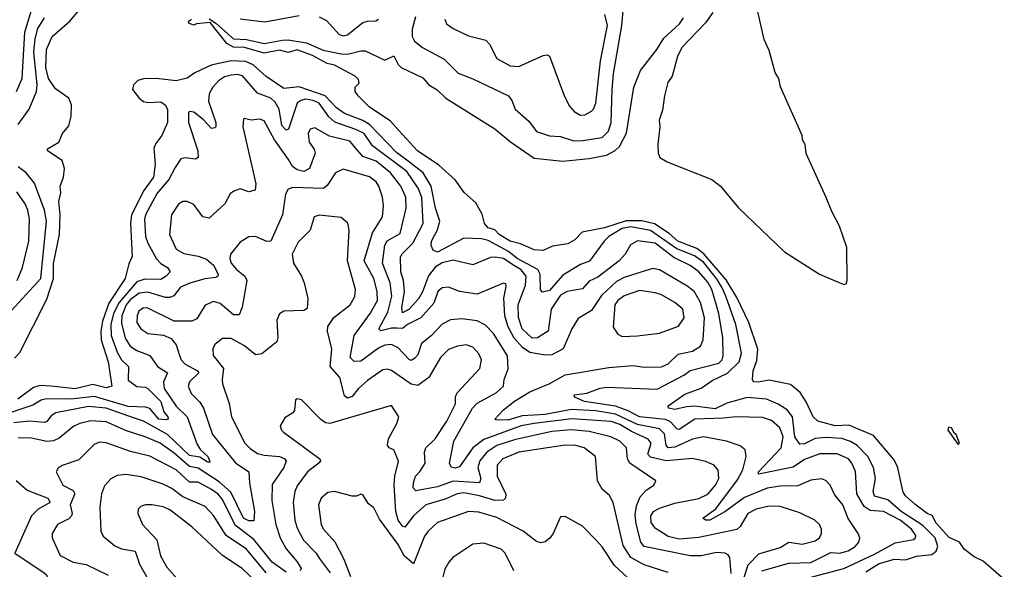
# Model space of a CAD drawing. Extents: x 1443846 to 1577407, y 839182 to 927291.
# Tile 259 of 535: x 1501932 to 1506416, y 914452 to 916952. Entities that reach past the tile are written whole.
import ezdxf

# ---------------------------------------------------------------- set-up
doc = ezdxf.new("R2010")
doc.units = 0

msp = doc.modelspace()

# ---------------------------------------------------------------- linework, layer by layer
at = {"layer": '0CON20XD'}
for points in [[(1501917.4, 916625), (1501943.3, 916685), (1501955.6, 916895), (1501994.6, 917025.4), (1502005, 917080), (1502015, 917089.7), (1502091.9, 917105), (1502129, 917131), (1502145, 917163.8), (1502152.9, 917227.1), (1502170.4, 917275), (1502170.4, 917295), (1502142.9, 917342.9), (1502105, 917373.2), (1502065, 917429), (1502005, 917492.4), (1501975, 917515.2), (1501935, 917527), (1501898.1, 917585)], [(1503734.5, 916965), (1503718.8, 916908.8), (1503719.2, 916875), (1503729.6, 916855), (1503766, 916826), (1503865, 916771.8), (1503928.5, 916708.5), (1503995, 916683.1), (1504158, 916605), (1504173.1, 916585), (1504188.2, 916545), (1504250.4, 916490.4), (1504285, 916443.8), (1504345, 916423.3), (1504395, 916421.2), (1504455, 916401.6), (1504495, 916401.9), (1504585, 916416.1), (1504613.1, 916445), (1504624.6, 916485), (1504630, 916635), (1504635.5, 916705), (1504674.2, 916925), (1504682.5, 917025)], [(1505087.5, 916985), (1505055, 916937.5), (1504947.5, 916825), (1504927.5, 916785), (1504902.5, 916695), (1504883.6, 916666.4), (1504867.5, 916605), (1504859.3, 916540.7), (1504843.3, 916495), (1504847.5, 916465), (1504837.5, 916385), (1504840, 916345), (1504847.5, 916325), (1504880, 916305), (1505083.3, 916225), (1505123.8, 916195), (1505205, 916096.2), (1505415, 915896), (1505573.3, 915795), (1505685, 915747.5), (1505695, 915750), (1505700, 915765), (1505698.1, 915915), (1505665, 916013.1), (1505629.4, 916079.4), (1505605, 916142.9), (1505513.6, 916343.6), (1505508.4, 916385), (1505496.7, 916405), (1505494.4, 916425), (1505397.1, 916647.1), (1505388.2, 916685), (1505371.6, 916711.6), (1505345, 916812.2), (1505321.5, 916861.5), (1505287.5, 917015)], [(1501907.5, 915412.5), (1501932, 915438), (1502055, 915681.2), (1502085.6, 915775), (1502085, 915842.5), (1502112.7, 915975), (1502115.8, 916065), (1502110, 916125), (1502118.7, 916165), (1502116.2, 916195), (1502131.9, 916235), (1502135.7, 916275.7), (1502125, 916311.9), (1502058.8, 916355), (1502058.8, 916365), (1502110, 916395), (1502126, 916435), (1502155, 916468.8), (1502166.1, 916513.9), (1502167.6, 916565), (1502155.3, 916595), (1502095, 916636.9), (1502062.8, 916685), (1502050.3, 916735), (1502053.9, 916816.1), (1502079.5, 916875), (1502159.7, 916945), (1502203.2, 916995)], [(1502935, 916955.2), (1503047.3, 916942.7), (1503205, 916971.6)], [(1503295, 916965.4), (1503328.2, 916948.2), (1503386.2, 916885), (1503405, 916878.9), (1503425, 916883.5), (1503495, 916938.6), (1503515, 916945.7), (1503553, 916947), (1503565.3, 916954.7)], [(1503867.5, 916955), (1503875, 916933.8), (1503905, 916911.4), (1503975, 916878.9), (1504055, 916858.9), (1504071.1, 916841.1), (1504105, 916775.6), (1504165, 916741.8), (1504205, 916739.6), (1504315, 916788.6), (1504335, 916792), (1504345, 916786.2), (1504412.6, 916602.6), (1504435, 916558.8), (1504456.2, 916535), (1504485, 916518), (1504505, 916518.8), (1504535, 916536.2), (1504545.5, 916544.5), (1504555, 916572.5), (1504576.3, 916765), (1504608.5, 916925), (1504595.9, 916975)], [(1501924.3, 916475.7), (1501975.4, 916545), (1502008.3, 916625), (1502010.7, 916655), (1501995.9, 916805), (1502001.9, 916865), (1502015, 916912.3), (1502045, 916960.7)], [(1506415.6, 914405.6), (1506318.6, 914488.6), (1506278.7, 914508.7), (1506235, 914542), (1506210.8, 914575), (1506165, 914596.2), (1506105, 914662.2), (1506086.9, 914696.9), (1506065, 914705.7), (1506008.6, 914748.6), (1505965, 914786.2), (1505955, 914803.3), (1505928.9, 914918.9), (1505912, 914952), (1505820, 915060), (1505706.9, 915106.9), (1505645, 915104.8), (1505566, 915125), (1505544.4, 915145), (1505513.5, 915213.5), (1505485.4, 915255.4), (1505441.8, 915291.8), (1505345, 915312.9), (1505295, 915302.9), (1505272.9, 915305), (1505268.1, 915315), (1505272.2, 915355), (1505288.9, 915401.1), (1505293.3, 915453.3), (1505252.9, 915575), (1505197.9, 915687.9), (1505149.1, 915769.1), (1505046.9, 915886.9), (1505015, 915911.7), (1504929, 915945), (1504889.7, 915979.7), (1504823.2, 916023.2), (1504765, 916037.5), (1504693.3, 916036.7), (1504595, 916005.4), (1504493.8, 915986.2), (1504459.9, 915950.1), (1504428, 915932), (1504357.9, 915922.1), (1504315, 915901.9), (1504275, 915904.4), (1504213, 915933), (1504165, 915944.8), (1504115.6, 915975), (1504095, 915995.6), (1504064.5, 916005), (1504048, 916025), (1504037.7, 916067.7), (1504008.3, 916118.3), (1503956.1, 916166.1), (1503915, 916223.3), (1503840.6, 916290.6), (1503742.9, 916355), (1503657.6, 916447.6), (1503620.8, 916490.8), (1503523.8, 916555), (1503472.5, 916605), (1503460, 916625), (1503460, 916645), (1503477, 916663), (1503475, 916680), (1503460, 916695), (1503365.8, 916745), (1503332.6, 916752.6), (1503265, 916788.9), (1503195.4, 916814.6), (1503155, 916803.5), (1503115, 916812.8), (1503045, 916799.1), (1502955, 916825.7), (1502905, 916827.2), (1502874.4, 916844.4), (1502799.1, 916939.1), (1502736.8, 916933.2), (1502725, 916926.7), (1502704, 916934), (1502700.8, 916945), (1502713.8, 916955)], [(1502795, 916955.5), (1502825, 916936.2), (1502905.7, 916865.7), (1502965, 916861.9), (1503045, 916843.4), (1503128.8, 916858.8), (1503155, 916860), (1503237.1, 916847.1), (1503313.8, 916813.8), (1503395, 916796.8), (1503425, 916795.7), (1503485, 916810.7), (1503505, 916809.7), (1503595, 916767.3), (1503635, 916788.2), (1503655, 916748.6), (1503668.6, 916735), (1503766.9, 916686.9), (1503795, 916656.1), (1503832.6, 916632.6), (1503872.5, 916595), (1504095, 916455.5), (1504166.4, 916396.4), (1504275, 916322.5), (1504405, 916308), (1504525, 916320), (1504603.9, 916336.1), (1504643.6, 916356.4), (1504663.3, 916375), (1504695, 916436.2), (1504728.8, 916645), (1504759.3, 916720.7), (1504833.6, 916816.4), (1504865, 916867.5), (1504936.4, 916933.6), (1504955, 916960)], [(1505785, 914440.3), (1505845, 914478.5), (1505915, 914498.3), (1505965, 914495.5), (1506015, 914511.5), (1506085, 914519.5), (1506105.3, 914534.7), (1506113.1, 914555), (1506100.3, 914595), (1506045, 914651.4), (1505946.5, 914715), (1505885, 914767.3), (1505824.9, 914784.9), (1505817.8, 914805), (1505828.8, 914865), (1505819.3, 914915), (1505794, 914965), (1505745.3, 915015.3), (1505715, 915033.6), (1505675, 915046.8), (1505605, 915051.4), (1505555, 915046.6), (1505505, 915021.9), (1505485, 915021.6), (1505461.1, 915055), (1505451, 915145), (1505426.5, 915176.5), (1505385, 915202.5), (1505331.9, 915225), (1505245, 915233.4), (1505152.6, 915207.4), (1505098.1, 915181.9), (1505005, 915193.7), (1504968.5, 915191.5), (1504915, 915178.3), (1504885.6, 915185), (1504885.5, 915195), (1504961.4, 915248.6), (1505035, 915276.1), (1505085, 915310.5), (1505155, 915343.5), (1505208.6, 915395), (1505218.5, 915435), (1505192.4, 915565), (1505148.1, 915695), (1505128.7, 915735), (1505105.3, 915775), (1505045, 915848.9), (1505005, 915877.3), (1504925, 915909), (1504805, 915993.5), (1504715, 916010.1), (1504675, 916002.3), (1504615.3, 915965), (1504593.3, 915945), (1504526.6, 915853.4), (1504485, 915838.2), (1504405, 915790), (1504345, 915719.5), (1504312.8, 915712.8), (1504303.1, 915723.1), (1504301.8, 915795), (1504291.1, 915815), (1504197.8, 915865), (1504157.3, 915897.3), (1504065, 915947.9), (1504035, 915955.7), (1503955, 915958.9), (1503835, 915894.8), (1503815, 915904.1), (1503805.8, 915925), (1503807.1, 915945), (1503835, 915995.4), (1503845.5, 916035), (1503825.1, 916095.1), (1503806.2, 916195), (1503769.3, 916255), (1503695, 916313.2), (1503648.4, 916348.4), (1503525.2, 916475.2), (1503495, 916492.8), (1503410.3, 916525), (1503375, 916551.2), (1503323.2, 916605), (1503205, 916646.8), (1503135, 916638.4), (1503054, 916694), (1502995, 916746.8), (1502961.5, 916761.5), (1502895, 916764.5), (1502804.2, 916745.8), (1502729.7, 916710.3), (1502695, 916686.7), (1502645, 916673.9), (1502554.4, 916684.4), (1502495, 916683.2), (1502470, 916675), (1502450.4, 916655), (1502445.4, 916635), (1502475.3, 916595), (1502495, 916580.6), (1502514.7, 916575.3), (1502575, 916578.5), (1502594.4, 916565), (1502605.3, 916545), (1502605.3, 916484.7), (1502578.7, 916425), (1502551, 916389), (1502542.5, 916367.5), (1502548.3, 916295), (1502541, 916235), (1502497.3, 916175), (1502441.1, 916065), (1502437, 916025), (1502444.5, 915875), (1502428.3, 915841.7), (1502411.3, 915775), (1502337.7, 915662.3), (1502308.7, 915581.3), (1502301.1, 915535), (1502302.2, 915495), (1502335, 915395.8), (1502351.4, 915285), (1502325, 915276.8), (1502265, 915292.4), (1502185, 915272.6), (1502075, 915285.2), (1502025, 915288.6), (1501995, 915279.5), (1501923.6, 915225)], [(1503463, 916453), (1503366.1, 916486.1), (1503339.8, 916509.8), (1503295, 916572.2), (1503267.9, 916585), (1503235, 916590.5), (1503211.8, 916585), (1503195, 916572.3), (1503155.7, 916454.3), (1503145, 916449.1), (1503125, 916470.4), (1503113.2, 916545), (1503095, 916577.6), (1503075, 916594.3), (1503015, 916618.4), (1502946.9, 916696.9), (1502925, 916702.5), (1502895, 916700), (1502865, 916691.5), (1502836.7, 916673.3), (1502810.8, 916645), (1502794.4, 916615), (1502791.9, 916581.9), (1502824.6, 916485), (1502825.4, 916465), (1502820.4, 916459.6), (1502805, 916456.7), (1502767.9, 916497.9), (1502725, 916530.8), (1502705.6, 916534.4), (1502700.7, 916529.3), (1502699.7, 916485), (1502742.7, 916355), (1502744.2, 916325.8), (1502732.3, 916317.7), (1502685, 916322.9), (1502665, 916319.2), (1502639.9, 916280.1), (1502610.3, 916225), (1502557.7, 916162.3), (1502504.4, 916065), (1502499.8, 916045), (1502504.8, 915965), (1502514.7, 915935), (1502554.6, 915864.6), (1502575, 915843.2), (1502604.5, 915825), (1502616.7, 915805), (1502599.2, 915785), (1502575, 915770.5), (1502501.9, 915771.9), (1502465, 915759.8), (1502384.3, 915665.7), (1502359.5, 915615), (1502346, 915565), (1502348.5, 915515), (1502375, 915440), (1502394.7, 915404.7), (1502427.6, 915375), (1502425, 915312.5), (1502465, 915283), (1502505, 915280.7), (1502515, 915274.8), (1502574.9, 915215), (1502588, 915168), (1502605.8, 915145), (1502607.5, 915135), (1502598.8, 915131.2), (1502565, 915134.8), (1502525, 915183.2), (1502505, 915188.7), (1502425, 915192.7), (1502271.7, 915238.3), (1502165, 915226.4), (1502053.2, 915226.8), (1502029.1, 915220.9), (1501992.1, 915197.9), (1501832.6, 915145)], [(1505311.8, 914445), (1505435, 914479.4), (1505535, 914483.3), (1505625, 914528.5), (1505665, 914525.7), (1505705, 914535.2), (1505736.1, 914555), (1505753.2, 914575), (1505757.7, 914595), (1505750.4, 914615), (1505705, 914682.5), (1505679.6, 914745), (1505642.1, 914792.1), (1505622.5, 914835), (1505605, 914854.4), (1505585, 914863.5), (1505535, 914857.5), (1505475, 914831.9), (1505395, 914830.7), (1505335, 914820.4), (1505231.9, 914778.1), (1505142.5, 914712.5), (1505075, 914674.8), (1505055.4, 914675.4), (1505042, 914685), (1505102.6, 914727.4), (1505201.2, 914858.8), (1505224.8, 914905), (1505239.7, 914965), (1505235.3, 914995.3), (1505213.2, 915013.2), (1505151.2, 915035), (1505045, 915053.7), (1504995, 915043.3), (1504915, 915007.6), (1504884.8, 915004.8), (1504876.4, 915016.4), (1504867.7, 915067.7), (1504845, 915091.2), (1504745, 915110.9), (1504645, 915158), (1504555, 915172.8), (1504445, 915178.8), (1504325, 915155.6), (1504219.4, 915150.6), (1504155, 915130), (1504101.1, 915131.1), (1504096.2, 915135), (1504135, 915177.2), (1504185, 915216.6), (1504255, 915258.4), (1504342.5, 915295), (1504415, 915335.7), (1504615, 915370.3), (1504725, 915378.9), (1504775, 915371.9), (1504855, 915372.9), (1504885, 915386.2), (1504929.7, 915430.3), (1504995, 915444.7), (1505032.6, 915467.4), (1505043.8, 915495), (1505050.4, 915595), (1505032.3, 915665), (1505005, 915713.8), (1504975, 915738.8), (1504845, 915814.1), (1504815, 915820), (1504780.4, 915809.6), (1504685, 915779.4), (1504649.4, 915760.6), (1504581.9, 915698.1), (1504535, 915628.8), (1504475, 915592.9), (1504445.5, 915545), (1504406.6, 915455), (1504355, 915427.2), (1504325, 915426), (1504255, 915438.4), (1504220.8, 915460.8), (1504183.9, 915503.9), (1504156.3, 915555), (1504141.4, 915605), (1504136.6, 915685), (1504147.7, 915737.7), (1504145, 915750), (1504135, 915752.9), (1504015, 915703.9), (1503935, 915715.3), (1503885, 915735.9), (1503855, 915732.8), (1503836.5, 915715), (1503818.1, 915661.9), (1503758.4, 915595), (1503697.2, 915565), (1503675, 915547.6), (1503649.4, 915549.4), (1503625, 915549.3), (1503576, 915536), (1503567.3, 915545), (1503608, 915622), (1503626, 915695), (1503619, 915755), (1503583.2, 915845), (1503594.3, 915925.7), (1503605, 915946.3), (1503665, 915978.8), (1503691.6, 916095), (1503690.7, 916145), (1503667.4, 916195), (1503619.6, 916255), (1503555, 916307.8), (1503495, 916330.4), (1503435, 916399.3), (1503342.7, 916422.7), (1503275, 916460), (1503255, 916454.3), (1503245.4, 916434.6), (1503250.3, 916395), (1503272.6, 916362.6), (1503277.3, 916345), (1503250.9, 916275), (1503225, 916261.7), (1503195, 916268.5), (1503174.6, 916284.6), (1503155.6, 916315.6), (1503091.5, 916405), (1503045, 916492.2), (1503025, 916499.6), (1502985.5, 916495.5), (1502955, 916503.3), (1502951.2, 916498.8), (1502947.1, 916465), (1503007.7, 916205), (1503003.5, 916176.5), (1502975, 916168.9), (1502935, 916183.1), (1502907.3, 916172.7), (1502890.9, 916159.1), (1502866, 916114), (1502795, 916048.6), (1502765, 916055.7), (1502725, 916111.1), (1502695, 916125.4), (1502675, 916124.5), (1502655, 916113.3), (1502622.3, 916065), (1502613.4, 915975), (1502645, 915908.5), (1502679, 915889), (1502745, 915876.9), (1502781.9, 915861.9), (1502814.2, 915835), (1502836.1, 915795), (1502834.3, 915785), (1502825, 915779.1), (1502775, 915773.5), (1502706.5, 915753.5), (1502663.8, 915735), (1502633.5, 915696.5), (1502615, 915687.8), (1502595, 915688.5), (1502515, 915712.5), (1502475, 915707.4), (1502435, 915678), (1502416.3, 915655), (1502396.7, 915605), (1502395, 915571.2), (1502412.7, 915502.7), (1502435, 915466.7), (1502465, 915447.2), (1502524.5, 915424.5), (1502558.7, 915375), (1502605.3, 915345), (1502587.1, 915305), (1502589.4, 915275), (1502644.4, 915194.4), (1502695.1, 915145.1), (1502739.4, 915019.4), (1502755.4, 914995.4), (1502788.2, 914965), (1502797.6, 914942.4), (1502795, 914938), (1502785, 914940.7), (1502751.3, 914961.3), (1502705, 914969.6), (1502605, 915065.4), (1502495, 915125.9), (1502449.4, 915140.6), (1502325, 915184.4), (1502245, 915192.1), (1502095.8, 915164.2), (1502075, 915150.3), (1502056, 915124), (1502045, 915119.8), (1501975, 915126.3), (1501905, 915117.4)], [(1505495, 914404.8), (1505685, 914455.2), (1505825, 914520.6), (1505918.3, 914571.7), (1506002.1, 914587.9), (1506011.9, 914595), (1506013.1, 914605), (1505992.6, 914635), (1505941.1, 914675), (1505865, 914714.3), (1505805, 914718.6), (1505776.8, 914736.8), (1505743.7, 914795), (1505737.2, 914897.2), (1505721.8, 914935), (1505705.3, 914955), (1505655, 914977.7), (1505575, 914977.8), (1505505, 914951.5), (1505454, 914916), (1505296.7, 914885), (1505296.5, 914895), (1505400, 915005), (1505408.4, 915055), (1505393.5, 915095), (1505355, 915128.4), (1505315, 915142.6), (1505195, 915144.7), (1505135, 915139.4), (1505005.7, 915135), (1504935, 915087.1), (1504925, 915090.4), (1504895, 915122.9), (1504873.1, 915133.1), (1504754, 915145), (1504703.2, 915173.2), (1504645, 915193.2), (1504504.5, 915215), (1504458.1, 915235), (1504457.1, 915245), (1504515, 915253.3), (1504575, 915276.5), (1504605, 915281), (1504835, 915272), (1504955.8, 915334.2), (1504985, 915356.2), (1505115, 915389.5), (1505130.8, 915405), (1505135.6, 915425), (1505134.5, 915505), (1505116.2, 915616.2), (1505084.2, 915724.2), (1505065, 915758.1), (1505025, 915805.2), (1504985, 915833.7), (1504910.8, 915870.8), (1504825, 915935.1), (1504745, 915945.3), (1504712.8, 915927.2), (1504688.9, 915885), (1504661.3, 915855), (1504565, 915780.7), (1504525, 915762.4), (1504495, 915727.2), (1504425, 915715.9), (1504395, 915699.1), (1504352.7, 915635), (1504337.7, 915535), (1504290.5, 915505), (1504265, 915503.5), (1504219.5, 915545), (1504203.3, 915596.7), (1504202.2, 915655), (1504234.4, 915745), (1504237.4, 915785), (1504215, 915813.8), (1504176.9, 915836.9), (1504135, 915865.7), (1504097.6, 915872.4), (1504075, 915870.3), (1503995, 915837.5), (1503905, 915857.5), (1503855, 915845.9), (1503823.3, 915826.7), (1503793.4, 915786.6), (1503766.5, 915713.5), (1503747.1, 915682.9), (1503705, 915634.8), (1503675, 915619.1), (1503671.9, 915641.9), (1503683.7, 915715), (1503679.6, 915765), (1503667, 915805), (1503666.6, 915873.4), (1503672.9, 915887.1), (1503722.7, 915935), (1503768.8, 916025), (1503763.5, 916143.5), (1503746.2, 916185), (1503695, 916261.7), (1503537.7, 916377.7), (1503500.5, 916435), (1503463, 916453)], [(1501895, 915628.6), (1502027.7, 915775), (1502053.1, 916035), (1502044.8, 916085), (1501998.8, 916208.8), (1501961.5, 916255), (1501925, 916283.1)], [(1505209.5, 914350.5), (1505248.5, 914471.5), (1505297.4, 914522.6), (1505395, 914550.5), (1505435, 914574.7), (1505495, 914566.7), (1505555, 914580.7), (1505573.6, 914595), (1505583.8, 914615), (1505583.6, 914635), (1505574.4, 914655), (1505552.9, 914675), (1505485, 914708.9), (1505395, 914736.9), (1505345, 914739), (1505285, 914725.3), (1505247.1, 914705), (1505213, 914647), (1505196.8, 914633.2), (1505025, 914595.9), (1504935, 914588.4), (1504885, 914601.6), (1504825, 914638.2), (1504807.3, 914665), (1504805.6, 914694.4), (1504818.2, 914715), (1504845, 914730.5), (1504915, 914753.2), (1505025, 914774.4), (1505065, 914794.3), (1505100.5, 914835), (1505116.2, 914865), (1505112.5, 914902.5), (1505094.8, 914924.8), (1505055, 914942.8), (1504995, 914956.1), (1504875, 914944.5), (1504805, 914961.3), (1504792.9, 914975), (1504807, 915025), (1504794, 915044), (1504718.3, 915078.3), (1504665, 915110.4), (1504625, 915124.4), (1504446.3, 915136.3), (1504275, 915115.7), (1504215, 915103.9), (1504045, 915042.3), (1503995.3, 915004.7), (1503935, 914918.2), (1503915, 914912.5), (1503896.3, 914916.3), (1503889.5, 914935), (1503909, 915035), (1503993.4, 915185), (1504015, 915207), (1504101.1, 915255), (1504135.5, 915285), (1504138.1, 915315), (1504156.2, 915363.8), (1504152.4, 915422.4), (1504089.2, 915525), (1504052.3, 915562.3), (1504015, 915581.6), (1503945, 915591.9), (1503892.9, 915587.1), (1503855, 915567.5), (1503805, 915514), (1503761.5, 915478.5), (1503745, 915427.1), (1503731.7, 915411.7), (1503715, 915402.3), (1503705, 915406.2), (1503655, 915460), (1503624.8, 915474.7), (1503595, 915471.1), (1503565, 915458.4), (1503485, 915398.7), (1503455, 915397.2), (1503436.5, 915415), (1503455.2, 915514.8), (1503528, 915615), (1503560.4, 915675), (1503559.6, 915715), (1503544, 915775), (1503501, 915855), (1503538.1, 915981.9), (1503583.2, 916055), (1503588.9, 916105), (1503583.3, 916145), (1503567.8, 916195), (1503555, 916214.5), (1503525, 916236.7), (1503405, 916272.7), (1503370, 916255), (1503332.1, 916197.9), (1503315, 916184.2), (1503175, 916188.2), (1503155, 916180.5), (1503142.3, 916157.7), (1503128.2, 916065), (1503076.1, 915943.9), (1503057, 915943), (1503005, 915965.3), (1502975, 915964.1), (1502935, 915939.6), (1502892.1, 915885), (1502888.1, 915865), (1502895, 915843.8), (1502918.8, 915815), (1502957.7, 915785), (1502966.8, 915765), (1502945.3, 915644.7), (1502930.5, 915609.5), (1502905, 915610), (1502845, 915660.3), (1502815, 915669.6), (1502776.6, 915653.4), (1502738.1, 915591.9), (1502715, 915580.4), (1502635, 915580.4), (1502515, 915640), (1502495, 915640.8), (1502474.2, 915625.8), (1502466.2, 915605), (1502465.8, 915575), (1502483.3, 915545), (1502515, 915524.7), (1502586.7, 915516.7), (1502622.2, 915502.2), (1502643.5, 915473.5), (1502659.7, 915425), (1502667.6, 915405), (1502685, 915385.3), (1502741.5, 915355), (1502747.5, 915345), (1502704.7, 915305), (1502698.7, 915285), (1502712.2, 915252.2), (1502752.2, 915212.2), (1502769.2, 915185), (1502809.7, 915065), (1502915, 914936.7), (1502974.6, 914895), (1502977.7, 914845), (1503001.1, 914715), (1502997.4, 914672.6), (1502975, 914671.9), (1502950.6, 914685), (1502892.8, 914802.8), (1502840.2, 914850.2), (1502745, 914912.3), (1502705, 914919), (1502635, 914980), (1502571.6, 915025), (1502503.5, 915055), (1502418.5, 915081.5), (1502325, 915122.9), (1502255, 915127.3), (1502205, 915115.7), (1502177.8, 915102.2), (1502111.4, 915048.6), (1502085, 915036.4), (1502055, 915033.2), (1501985, 915048.7), (1501925, 915050)], [(1501920.9, 915765), (1501945.2, 915825), (1501973.4, 915945), (1501976.3, 916045), (1501969.4, 916085), (1501956.1, 916115), (1501919.1, 916169.1)], [(1505172, 914432), (1505166.2, 914505), (1505158.3, 914518.3), (1505145, 914525.3), (1505105, 914527.5), (1505035, 914513), (1504985, 914512.3), (1504775.6, 914555), (1504760, 914575), (1504738.5, 914658.5), (1504735, 914700), (1504739.9, 914740.1), (1504758, 914782), (1504785, 914811.2), (1504819.2, 914835), (1504828.8, 914855), (1504710, 914935), (1504700.3, 914955), (1504695.4, 915005), (1504664.8, 915034.8), (1504624, 915054), (1504525, 915078), (1504445, 915086.4), (1504355, 915079.3), (1504185, 915041.4), (1504105, 915014.3), (1504058.3, 914985), (1504027, 914945), (1504017.8, 914915), (1504031.7, 914865), (1504025, 914844.8), (1503905, 914853.1), (1503835, 914827.6), (1503735, 914808), (1503722.8, 914822.8), (1503724.7, 914845), (1503734.3, 914875), (1503755, 914898.9), (1503778.6, 914935), (1503775.3, 914985), (1503780.8, 915005), (1503824, 915045), (1503877.4, 915125), (1503916.8, 915205), (1503915.7, 915235.7), (1503923.5, 915255), (1504027.2, 915365), (1504034.7, 915404.7), (1504022.2, 915432.2), (1503995, 915461.8), (1503965, 915473.3), (1503925, 915467.5), (1503885, 915451.1), (1503848, 915415), (1503794.6, 915325), (1503745, 915288.2), (1503715, 915293.8), (1503625, 915355.9), (1503605, 915362), (1503585, 915359.3), (1503515, 915310.7), (1503474.7, 915275), (1503445, 915237.2), (1503425, 915230), (1503410.6, 915240.6), (1503390.2, 915325), (1503345.9, 915375), (1503352.9, 915452.9), (1503332.8, 915535), (1503334.3, 915555.7), (1503362, 915598), (1503436.8, 915655), (1503457.2, 915692.8), (1503461.4, 915725), (1503424.8, 915855), (1503431.5, 915995), (1503426.2, 916026.2), (1503395, 916052.9), (1503295, 916063.1), (1503272.5, 916055), (1503254.6, 915995), (1503199.6, 915940.4), (1503172.6, 915885), (1503177.9, 915845), (1503215.3, 915785), (1503226.8, 915755), (1503243.8, 915683.8), (1503241.1, 915638.9), (1503225, 915628.9), (1503135, 915625.4), (1503115.3, 915614.7), (1503102.9, 915585), (1503107.3, 915505), (1503102.7, 915487.3), (1503035, 915431.9), (1503005, 915428.1), (1502955, 915467.8), (1502895, 915501.2), (1502855, 915501.5), (1502820, 915475), (1502810.9, 915455), (1502812.1, 915425), (1502860, 915365), (1502853.1, 915315), (1502856, 915296), (1502885.9, 915205.9), (1502896.9, 915145), (1502957.6, 915025), (1502981, 915001), (1503015, 914978.9), (1503045, 914970.5), (1503115, 914964.7), (1503136, 914956), (1503144.6, 914945), (1503134.7, 914915), (1503081.8, 914838.2), (1503079.8, 914765), (1503098.1, 914655), (1503118.3, 914595), (1503144.8, 914545), (1503195.7, 914485.7), (1503212.8, 914455), (1503209.5, 914445)], [(1504675, 915510.9), (1504745, 915514.6), (1504845, 915525.4), (1504932.3, 915557.7), (1504957.9, 915595), (1504952.3, 915635), (1504915.5, 915665), (1504855, 915700), (1504825, 915709.8), (1504755, 915719.4), (1504684.1, 915695.9), (1504655.9, 915675), (1504641.8, 915655), (1504635, 915554), (1504655, 915520.9), (1504675, 915510.9)], [(1504885, 914436.5), (1504775, 914471.6), (1504714.9, 914504.9), (1504680.1, 914560.1), (1504635, 914756), (1504617.2, 914787.2), (1504585, 914816.9), (1504562.6, 914855), (1504554.6, 914964.6), (1504502, 915005), (1504465, 915014.4), (1504415, 915016.3), (1504205, 914984.8), (1504132.1, 914955), (1504105.8, 914925), (1504106.1, 914875), (1504146, 914794), (1504144.7, 914775.3), (1504135, 914766.4), (1504095, 914764.5), (1504025.8, 914785.8), (1503955, 914799), (1503924.3, 914795.7), (1503869.2, 914770.8), (1503781.2, 914745), (1503724.8, 914695), (1503685, 914643.6), (1503675, 914648.2), (1503655, 914674.6), (1503644.5, 914715), (1503637.1, 914835), (1503640, 914875), (1503656.2, 914943.8), (1503635, 914995.7), (1503613.8, 915005), (1503606.7, 915016.7), (1503611.8, 915045), (1503649.1, 915115), (1503658, 915145), (1503625, 915196.7), (1503344.5, 915114.5), (1503325, 915118.1), (1503303, 915133), (1503215, 915223.3), (1503195, 915227.5), (1503187, 915223), (1503183.3, 915175), (1503175, 915163.3), (1503138.8, 915141.2), (1503118, 915105), (1503123.8, 915085), (1503133.8, 915075), (1503299.2, 914955), (1503301.2, 914945), (1503295, 914935.6), (1503242.2, 914895), (1503195, 914831.1), (1503184.1, 914805), (1503177.5, 914755), (1503184.7, 914675), (1503195, 914639.4), (1503223.5, 914585), (1503281.8, 914525), (1503295, 914501.9), (1503346.3, 914435)], [(1506205, 915018.8), (1506211.2, 915025), (1506196.6, 915065), (1506188.9, 915068.9), (1506175, 915096.1), (1506161.1, 915098.9), (1506157.9, 915085), (1506205, 915018.8)], [(1503145, 914438), (1503080.7, 914485), (1502997.2, 914587.2), (1502912.4, 914652.4), (1502855, 914769.7), (1502835, 914793.6), (1502805, 914815.5), (1502745, 914848.1), (1502705, 914847.6), (1502644.7, 914905), (1502525, 914966.2), (1502437, 914987), (1502325, 915026.5), (1502295, 915029.6), (1502270.6, 915019.4), (1502200.8, 914949.2), (1502125.4, 914924.6), (1502107.5, 914912.5), (1502098, 914895), (1502127.8, 914835), (1502175, 914810.3), (1502182.9, 914795), (1502161.5, 914745), (1502170.5, 914705), (1502167.1, 914695), (1502155, 914681.8), (1502103.5, 914655), (1502080, 914615), (1502080, 914595), (1502116.7, 914515), (1502175, 914484.7), (1502235, 914473.9), (1502334.6, 914424.6)], [(1501915, 914856.5), (1501965, 914812.1), (1502059.6, 914775), (1502070.5, 914755), (1502016.2, 914725), (1501985.3, 914695), (1501908.8, 914525), (1502043.8, 914435), (1502055.7, 914425), (1502057.1, 914415), (1502025, 914396.5), (1501945, 914372.7), (1501908.5, 914345)], [(1503054.8, 914435), (1502963.9, 914543.9), (1502872.7, 914605), (1502815, 914696.2), (1502776.9, 914736.9), (1502675, 914781.6), (1502625, 914818.9), (1502585, 914839.5), (1502485, 914872.5), (1502415, 914882.5), (1502375, 914878.2), (1502347.4, 914862.6), (1502318, 914832), (1502303.8, 914795), (1502296.2, 914735), (1502300.9, 914625), (1502312.4, 914602.4), (1502365, 914558.9), (1502395, 914544.7), (1502457.1, 914535), (1502476.6, 914475), (1502517.4, 914405)], [(1504742.7, 914375), (1504639.8, 914469.8), (1504585, 914553.3), (1504556.7, 914585), (1504495, 914647.8), (1504415, 914692.5), (1504395, 914690), (1504361.8, 914615), (1504346.4, 914593.6), (1504325, 914577.5), (1504305, 914572.9), (1504285, 914578.5), (1504224.8, 914624.8), (1504105, 914686.9), (1504021.9, 914711.9), (1503975, 914714.7), (1503835, 914665.3), (1503791.1, 914625), (1503775, 914602.9), (1503725, 914476), (1503683.2, 914513.2), (1503655, 914565.3), (1503569.8, 914679.7), (1503545, 914731.2), (1503519.7, 914749.7), (1503495, 914790), (1503485, 914793.3), (1503465, 914784), (1503445.8, 914784.2), (1503365, 914805.4), (1503335, 914801.8), (1503304.6, 914775), (1503292.8, 914745), (1503304.4, 914654.4), (1503314.6, 914635), (1503367.2, 914577.2), (1503408.5, 914498.5), (1503438.4, 914418.4)], [(1503039.7, 914365), (1502945, 914455.3), (1502855.2, 914515.2), (1502715, 914645.4), (1502615, 914722.9), (1502585, 914735.3), (1502535.4, 914744.6), (1502504.6, 914745.4), (1502482.8, 914737.2), (1502471.4, 914725), (1502469.4, 914705), (1502490.6, 914655), (1502555.8, 914585.8), (1502572.4, 914512.4), (1502602.2, 914462.2), (1502660.4, 914395)], [(1504182.7, 914445), (1504141.9, 914525), (1504125, 914543.3), (1504045, 914570), (1503995, 914565.5), (1503904.7, 914505.3), (1503885.6, 914485), (1503868.1, 914451.9), (1503851.2, 914385)]]:
    msp.add_lwpolyline(points, dxfattribs=at)

doc.saveas('drawing.dxf')
